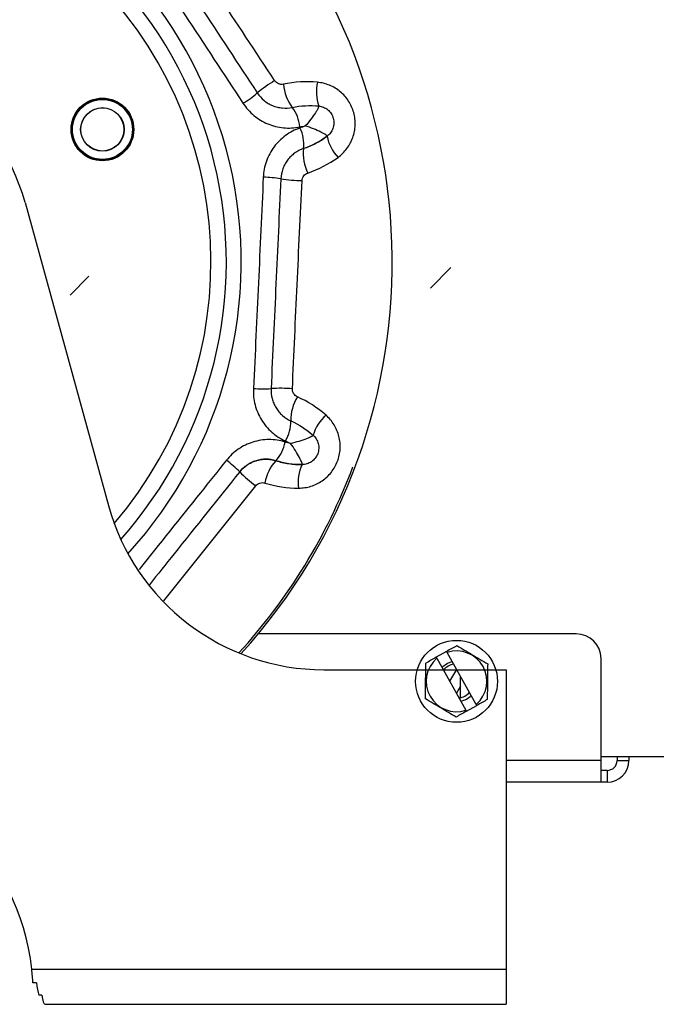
# Model space of a CAD drawing. Header units: inches. Extents: x 170 to 284, y 215 to 248.
# Tile 324 of 656: x 186.447 to 186.556, y 243.798 to 243.967. Entities that reach past the tile are written whole.
import ezdxf

# ---------------------------------------------------------------- set-up
doc = ezdxf.new("R2010")
doc.units = ezdxf.units.IN
doc.header["$LTSCALE"] = 0.25
doc.header["$MEASUREMENT"] = 0
doc.layers.add('LH BENCH MOUNT', color=7, linetype='Continuous')

msp = doc.modelspace()

# ---------------------------------------------------------------- hatches: boundary and pattern name
at = {"layer": 'LH BENCH MOUNT'}
h = msp.add_hatch(dxfattribs=at)
h.set_pattern_fill('ANSI31', color=256, scale=0.34241245, angle=2.8e-322, style=0)
h.set_pattern_definition([(45, (176.1263761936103, 238.0091787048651), (-0.03026527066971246, 0.03026527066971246), [])])
edge = h.paths.add_edge_path(flags=0)
edge.add_arc((186.41301658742, 243.9014011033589), 0.021400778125, 89.9999999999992, 390.52248781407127, ccw=False)
edge.add_line((186.41301658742, 243.9228018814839), (186.485779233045, 243.9228018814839))
edge.add_arc((186.485779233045, 244.3336968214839), 0.4108949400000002, 270, 450.0000000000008)
edge.add_line((186.485779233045, 244.7445917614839), (186.00212164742, 244.7445917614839))
edge.add_arc((186.00212164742, 244.7488719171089), 0.004280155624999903, 180.0000000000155, 269.9999999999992, ccw=False)
edge.add_line((185.997841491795, 244.7488719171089), (185.997841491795, 244.7916734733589))
edge.add_arc((186.00212164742, 244.7916734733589), 0.004280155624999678, 360, 540, ccw=False)
edge.add_line((186.006401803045, 244.7916734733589), (186.006401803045, 244.7488719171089))
edge.add_line((186.006401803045, 244.7488719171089), (186.003169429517, 244.7488719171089))
edge.add_line((186.003169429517, 244.7488719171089), (186.003169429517, 244.7916734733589))
edge.add_arc((186.00212164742, 244.7916734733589), 0.001047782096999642, 360, 540.0000000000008)
edge.add_line((186.001073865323, 244.7916734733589), (186.001073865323, 244.7488719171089))
edge.add_arc((186.00212164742, 244.7488719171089), 0.001047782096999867, 180, 270)
edge.add_line((186.00212164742, 244.7478241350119), (186.485779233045, 244.7478241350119))
edge.add_arc((186.485779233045, 244.3336968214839), 0.4141273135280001, 269.9999999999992, 450, ccw=False)
edge.add_line((186.485779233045, 243.9195695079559), (186.41301658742, 243.9195695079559))
edge.add_arc((186.41301658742, 243.9014011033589), 0.018168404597, 450.0000000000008, 750.5224878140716)
edge.add_arc((186.4277648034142, 243.9100962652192), 0.001047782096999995, 390.5224878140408, 495.0000000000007)
edge.add_line((186.4270239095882, 243.9108371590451), (186.4183287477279, 243.9021419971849))
edge.add_line((186.4183287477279, 243.9021419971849), (186.4160431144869, 243.9044276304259))
edge.add_line((186.4160431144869, 243.9044276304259), (186.4247382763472, 243.9131227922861))
edge.add_arc((186.4277648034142, 243.9100962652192), 0.004280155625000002, 390.522487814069, 495.0000000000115, ccw=False)

# ---------------------------------------------------------------- linework, layer by layer
for p, q in [((186.4477669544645, 243.9354255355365), (186.4620433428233, 243.8835546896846)), ((186.4715463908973, 243.8672366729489), (186.487307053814, 243.8869194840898)), ((186.5422201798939, 243.8615600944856), (186.4877320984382, 243.8615600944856)), ((186.5200013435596, 243.858540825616), (186.5182267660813, 243.8575457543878)), ((186.5250879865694, 243.8494694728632), (186.5200973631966, 243.8583695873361)), ((186.5183227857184, 243.8573745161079), (186.5233134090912, 243.848474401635)), ((186.5464587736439, 243.8398584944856), (186.5464587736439, 243.8573215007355)), ((186.4989865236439, 243.8554056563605), (186.5301825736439, 243.8554056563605)), ((186.52052873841, 243.8534404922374), (186.5217371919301, 243.8554451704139)), ((186.5301825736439, 243.8554056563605), (186.5301825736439, 243.8041356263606)), ((186.5223835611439, 243.8506192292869), (186.5223835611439, 243.8542924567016)), ((186.5223835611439, 243.8525765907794), (186.5216735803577, 243.8513988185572)), ((186.5234094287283, 243.8483031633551), (186.5251840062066, 243.8492982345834)), ((186.5464587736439, 243.8398584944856), (186.5301825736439, 243.8398584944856)), ((186.5747725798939, 243.8404858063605), (186.5464587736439, 243.8404858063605)), ((186.5464587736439, 243.8361285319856), (186.5464587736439, 243.8398584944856)), ((186.5492053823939, 243.8404858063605), (186.5492053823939, 243.8398584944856)), ((186.5492053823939, 243.8398584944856), (186.5512399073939, 243.8398584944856)), ((186.5512399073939, 243.8404858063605), (186.5512399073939, 243.8398584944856)), ((186.5475099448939, 243.8381630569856), (186.5464587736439, 243.8381630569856)), ((186.5475099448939, 243.8381630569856), (186.5475099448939, 243.8361285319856)), ((186.5464587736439, 243.8361285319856), (186.5301825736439, 243.8361285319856)), ((186.5475099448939, 243.8361285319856), (186.5464587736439, 243.8361285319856)), ((186.4489311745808, 243.8041356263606), (186.5301825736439, 243.8041356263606)), ((186.5301825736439, 243.8041356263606), (186.5301825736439, 243.7980998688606)), ((186.4497297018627, 243.8017620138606), (186.4491060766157, 243.8017620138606)), ((186.4506331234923, 243.7996882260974), (186.4501232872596, 243.7996882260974)), ((186.4512166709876, 243.7980998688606), (186.5301825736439, 243.7980998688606))]:
    msp.add_line(p, q, dxfattribs=at)
at = {"layer": 'LH BENCH MOUNT', "flags": 128}
msp.add_lwpolyline([(186.5191926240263, 243.8558232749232), (186.5201561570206, 243.8565332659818), (186.5209672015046, 243.8568183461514)], dxfattribs=at)
at = {"layer": 'LH BENCH MOUNT'}
for centre, radius in [((186.4610288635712, 243.9479655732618), 0.005374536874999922), ((186.4610288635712, 243.9479655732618), 0.005255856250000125), ((186.4610288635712, 243.9479655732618), 0.005134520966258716), ((186.4610288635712, 243.9479655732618), 0.003730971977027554), ((186.4610288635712, 243.9479655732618), 0.00369605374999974), ((186.5217053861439, 243.8534219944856), 0.007019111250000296)]:
    msp.add_circle(centre, radius, dxfattribs=at)
for centre, radius, start, end in [((186.4108237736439, 243.9252576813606), 0.0998612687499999, 317.7711300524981, 222.2288699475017), ((186.4108237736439, 243.9252576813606), 0.06879672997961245, 319.3724087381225, 220.6275912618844), ((186.4108237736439, 243.9252576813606), 0.07399013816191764, 317.521555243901, 69.3373624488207), ((186.4108237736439, 243.9252576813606), 0.07143714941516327, 318.3021124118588, 69.3373624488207), ((186.4108237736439, 243.9252576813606), 0.03831688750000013, 15.38847683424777, 164.6115231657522), ((186.504198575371, 243.9340676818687), 0.02612260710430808, 121.537174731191, 129.5499769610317), ((186.5051217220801, 243.9544008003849), 0.007438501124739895, 167.2260039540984, 198.9611601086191), ((186.4993453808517, 243.956211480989), 0.007313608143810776, 183.898002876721, 217.7332214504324), ((186.4748503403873, 243.969282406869), 0.0197189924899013, 301.363757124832, 310.1500410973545), ((186.4887358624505, 243.9479963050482), 0.006104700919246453, 3.778498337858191, 37.77313707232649), ((186.4894346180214, 243.9454486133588), 0.006104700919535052, 352.901587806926, 26.89622654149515), ((186.5067950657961, 243.9482997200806), 0.007438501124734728, 191.7135647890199, 223.4487209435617), ((186.5027507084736, 243.9437955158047), 0.007313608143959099, 172.9415034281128, 206.7767220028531), ((186.4883513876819, 243.9200570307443), 0.01971899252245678, 80.52468383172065, 89.31096778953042), ((186.4956278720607, 243.9653168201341), 0.02612260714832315, 261.1247479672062, 269.1375501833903), ((186.4884994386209, 243.9232405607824), 0.01971899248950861, 265.3637571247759, 274.1500410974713), ((186.4915439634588, 243.8775007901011), 0.02612260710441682, 85.53717473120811, 93.54997696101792), ((186.5006334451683, 243.8982681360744), 0.007313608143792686, 147.8980028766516, 181.7332214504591), ((186.5042423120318, 243.8934080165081), 0.007438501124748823, 131.2260039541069, 162.9611601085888), ((186.4872214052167, 243.8978580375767), 0.006104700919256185, 327.7784983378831, 1.773137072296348), ((186.4862892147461, 243.8953861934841), 0.006104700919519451, 316.9015878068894, 350.8962265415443), ((186.4704880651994, 243.8754806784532), 0.01971899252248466, 44.5246838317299, 53.31096778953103), ((186.4960904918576, 243.8862218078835), 0.007313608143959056, 136.941503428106, 170.7767220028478), ((186.5020099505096, 243.8874885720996), 0.007438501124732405, 155.7135647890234, 187.448720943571), ((186.4108237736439, 243.9252576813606), 0.09951647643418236, 317.6981869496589, 339.3373624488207), ((186.5029779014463, 243.907819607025), 0.02612260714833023, 225.1247479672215, 233.1375501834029), ((186.4989865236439, 243.8937225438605), 0.0383168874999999, 195.3884768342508, 270), ((186.5422201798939, 243.8573215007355), 0.00423859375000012, 0, 89.99999999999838), ((186.5217053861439, 243.8534219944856), 0.005202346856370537, 310.5571828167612, 108.0047405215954), ((186.5217053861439, 243.8534219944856), 0.005202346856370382, 130.5571828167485, 288.0047405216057), ((186.5217053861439, 243.8534728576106), 0.002933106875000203, 99.50522601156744, 140.0929273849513), ((186.5217053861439, 243.8534728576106), 0.002933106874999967, 278.4689959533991, 319.0566973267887), ((186.5217053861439, 243.8534219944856), 0.003475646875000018, 282.2623142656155, 316.2996090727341), ((186.5475099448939, 243.8398584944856), 0.003729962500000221, 270, 0), ((186.5475099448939, 243.8398584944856), 0.001695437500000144, 270, 0), ((186.4108237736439, 243.8001343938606), 0.03831688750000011, 5.994026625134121, 174.0059733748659)]:
    msp.add_arc(centre, radius, start, end, dxfattribs=at)
for ratio, start_param, end_param in [(0.2679491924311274, 1.974969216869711, 2.39918372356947), (0.1430065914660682, 2.399183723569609, 3.141592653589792)]:
    msp.add_ellipse((186.4512166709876, 243.8041356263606), major_axis=(1.478334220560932e-18, 0.006035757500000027), ratio=ratio, start_param=start_param, end_param=end_param, dxfattribs=at)
for points, knots in [([(186.4905351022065, 243.9563320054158), (186.4872586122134, 243.9612955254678), (186.4839839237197, 243.966264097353), (186.4774452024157, 243.9762042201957), (186.4741806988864, 243.9811764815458), (186.4709201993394, 243.9861504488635)], [0, 0, 0, 0, 0.5, 0.5, 1, 1, 1, 1]), ([(186.4652039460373, 243.9827110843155), (186.4685294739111, 243.9776728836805), (186.471853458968, 243.9726294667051), (186.4784902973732, 243.9625401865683), (186.4818038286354, 243.9574932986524), (186.4851134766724, 243.9524447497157)], [0, 0, 0, 0, 0.5, 0.5, 1, 1, 1, 1]), ([(186.4920486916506, 243.9557142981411), (186.4919067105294, 243.9556844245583), (186.4917637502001, 243.9556758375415), (186.4914758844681, 243.9557008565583), (186.4913343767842, 243.9557346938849), (186.4909328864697, 243.9558966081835), (186.4906969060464, 243.9560868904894), (186.4905351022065, 243.9563320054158)], [0, 0, 0, 0, 0.2500000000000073, 0.2500000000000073, 0.5000000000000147, 0.5000000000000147, 1, 1, 1, 1]), ([(186.5013947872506, 243.9431842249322), (186.5016864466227, 243.943396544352), (186.5019620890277, 243.9436309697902), (186.5024707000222, 243.9441332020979), (186.5027051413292, 243.9444019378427), (186.5031340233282, 243.9449748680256), (186.5033297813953, 243.9452818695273), (186.503669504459, 243.9459162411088), (186.5038142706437, 243.9462437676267), (186.5040540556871, 243.9469193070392), (186.5041494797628, 243.9472695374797), (186.5042857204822, 243.9479815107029), (186.5043260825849, 243.9483389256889), (186.5043527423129, 243.9490565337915), (186.5043390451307, 243.9494167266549), (186.5042552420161, 243.9501400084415), (186.5041859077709, 243.9504952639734), (186.5039954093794, 243.9511884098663), (186.5038741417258, 243.951527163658), (186.5035783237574, 243.9521886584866), (186.5034039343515, 243.9525096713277), (186.5030138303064, 243.9531136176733), (186.5027969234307, 243.9533994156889), (186.502319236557, 243.9539385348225), (186.5020564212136, 243.9541930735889), (186.501503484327, 243.9546526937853), (186.5012118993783, 243.9548599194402), (186.5005989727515, 243.9552298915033), (186.5002748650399, 243.9553936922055), (186.4992773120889, 243.9558063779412), (186.4985856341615, 243.9559778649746), (186.4978673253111, 243.9560454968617)], [0, 0, 0, 0, 0.06249999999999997, 0.06249999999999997, 0.1249999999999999, 0.1249999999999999, 0.1874999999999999, 0.1874999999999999, 0.2499999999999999, 0.2499999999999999, 0.3124999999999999, 0.3124999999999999, 0.3749999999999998, 0.3749999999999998, 0.4374999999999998, 0.4374999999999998, 0.4999999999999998, 0.4999999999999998, 0.5624999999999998, 0.5624999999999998, 0.6249999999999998, 0.6249999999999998, 0.6874999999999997, 0.6874999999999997, 0.7499999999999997, 0.7499999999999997, 0.8124999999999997, 0.8124999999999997, 0.8749999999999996, 0.8749999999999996, 1, 1, 1, 1]), ([(186.4875649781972, 243.9542100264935), (186.4878833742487, 243.953726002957), (186.4882752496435, 243.9532915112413), (186.4889369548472, 243.9527465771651), (186.4891702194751, 243.952581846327), (186.4896624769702, 243.9522866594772), (186.4899228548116, 243.9521560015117), (186.4904526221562, 243.9519380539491), (186.490723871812, 243.9518494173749), (186.4912790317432, 243.9517125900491), (186.491565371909, 243.9516642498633), (186.4924248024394, 243.9515850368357), (186.4929946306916, 243.9516171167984), (186.4935612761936, 243.9517356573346)], [0, 0, 0, 0, 0.2499999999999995, 0.2499999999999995, 0.3749999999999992, 0.3749999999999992, 0.499999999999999, 0.499999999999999, 0.6249999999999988, 0.6249999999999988, 0.7499999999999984, 0.7499999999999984, 1, 1, 1, 1]), ([(186.4851134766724, 243.9524447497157), (186.4853727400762, 243.9520492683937), (186.4856596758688, 243.9516759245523), (186.4862885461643, 243.9509732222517), (186.4866277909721, 243.950647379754), (186.4873442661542, 243.9500542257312), (186.487722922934, 243.9497852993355), (186.4885215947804, 243.9493034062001), (186.4889437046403, 243.9490901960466), (186.4898018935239, 243.9487345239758), (186.4902410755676, 243.9485898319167), (186.4911395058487, 243.9483662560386), (186.4916026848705, 243.9482871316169), (186.4929918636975, 243.9481566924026), (186.4939123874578, 243.948207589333), (186.4948272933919, 243.9483986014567)], [0, 0, 0, 0, 0.124999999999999, 0.124999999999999, 0.249999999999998, 0.249999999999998, 0.374999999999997, 0.374999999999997, 0.499999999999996, 0.499999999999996, 0.624999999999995, 0.624999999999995, 0.7499999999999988, 0.7499999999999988, 1, 1, 1, 1]), ([(186.49808684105, 243.9519838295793), (186.4981163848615, 243.9519809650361), (186.4981247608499, 243.9519504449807), (186.4981003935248, 243.9518376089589), (186.4980680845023, 243.9517563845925), (186.4979666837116, 243.9515489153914), (186.4978978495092, 243.9514234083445), (186.4977319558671, 243.9511413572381), (186.4976354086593, 243.9509854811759), (186.4973078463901, 243.9504785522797), (186.4970408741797, 243.9500903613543), (186.4964533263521, 243.9493128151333), (186.4961338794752, 243.9489202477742), (186.4957606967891, 243.9485533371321)], [0, 0, 0, 0, 0.1250000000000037, 0.1250000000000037, 0.2500000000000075, 0.2500000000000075, 0.3750000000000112, 0.3750000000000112, 0.500000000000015, 0.500000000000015, 0.7500000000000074, 0.7500000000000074, 1, 1, 1, 1]), ([(186.49808684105, 243.9519838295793), (186.4983676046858, 243.9519566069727), (186.4986402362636, 243.951889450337), (186.4991683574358, 243.9516724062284), (186.4994175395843, 243.9515239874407), (186.499753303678, 243.9512473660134), (186.4998603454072, 243.951144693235), (186.5000556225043, 243.950926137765), (186.500144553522, 243.9508099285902), (186.5003849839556, 243.9504403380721), (186.5005095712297, 243.9501637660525), (186.500666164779, 243.9495940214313), (186.5007004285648, 243.9492921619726), (186.5006767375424, 243.9487053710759), (186.5006186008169, 243.9484112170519), (186.5004227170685, 243.9478669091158), (186.5002827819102, 243.947609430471), (186.4999412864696, 243.9471554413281), (186.4997390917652, 243.9469562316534), (186.4995114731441, 243.9467895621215)], [0, 0, 0, 0, 0.1250000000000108, 0.1250000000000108, 0.2500000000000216, 0.2500000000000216, 0.3125000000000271, 0.3125000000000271, 0.3750000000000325, 0.3750000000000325, 0.500000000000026, 0.500000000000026, 0.6250000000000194, 0.6250000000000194, 0.750000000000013, 0.750000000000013, 0.8750000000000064, 0.8750000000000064, 1, 1, 1, 1]), ([(186.4948789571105, 243.9482102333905), (186.4944369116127, 243.9480590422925), (186.4940093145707, 243.9478756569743), (186.4931827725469, 243.9474450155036), (186.4927851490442, 243.9471978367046), (186.4920385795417, 243.9466526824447), (186.4916869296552, 243.9463533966), (186.4910272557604, 243.9457009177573), (186.4907175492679, 243.9453448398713), (186.4901614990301, 243.9445990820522), (186.4899129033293, 243.9442078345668), (186.4894741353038, 243.9433888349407), (186.4892827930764, 243.9429575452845), (186.4888108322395, 243.9416327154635), (186.4886309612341, 243.9407191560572), (186.4885885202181, 243.9397745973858)], [0, 0, 0, 0, 0.1249999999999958, 0.1249999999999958, 0.2499999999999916, 0.2499999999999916, 0.3749999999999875, 0.3749999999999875, 0.4999999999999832, 0.4999999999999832, 0.6249999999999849, 0.6249999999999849, 0.7499999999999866, 0.7499999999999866, 1, 1, 1, 1]), ([(186.4995114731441, 243.9467895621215), (186.4995354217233, 243.9468070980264), (186.4995270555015, 243.9468376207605), (186.4994485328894, 243.9469222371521), (186.4993793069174, 243.9469756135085), (186.4991862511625, 243.9471023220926), (186.4990630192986, 243.9471751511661), (186.4987764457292, 243.9473331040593), (186.4986138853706, 243.9474179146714), (186.4980735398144, 243.9476868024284), (186.4976458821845, 243.9478844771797), (186.4967438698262, 243.9482534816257), (186.4962688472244, 243.9484281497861), (186.4957606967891, 243.9485533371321)], [0, 0, 0, 0, 0.1250000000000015, 0.1250000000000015, 0.250000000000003, 0.250000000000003, 0.3750000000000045, 0.3750000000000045, 0.500000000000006, 0.500000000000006, 0.750000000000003, 0.750000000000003, 1, 1, 1, 1]), ([(186.4954925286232, 243.9446942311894), (186.4962118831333, 243.9449399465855), (186.4969070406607, 243.945238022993), (186.4982495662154, 243.9459375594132), (186.4988976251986, 243.9463400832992), (186.4995114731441, 243.9467895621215)], [0, 0, 0, 0, 0.5, 0.5, 1, 1, 1, 1]), ([(186.4954925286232, 243.9446942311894), (186.4952186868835, 243.9446006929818), (186.4949538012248, 243.9444873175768), (186.4944417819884, 243.9442212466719), (186.4941955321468, 243.9440686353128), (186.4937332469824, 243.9437322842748), (186.4935155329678, 243.9435477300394), (186.4931071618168, 243.9431456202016), (186.4929155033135, 243.942926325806), (186.4925715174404, 243.9424674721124), (186.4924177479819, 243.9422268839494), (186.4921463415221, 243.9417235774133), (186.4920279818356, 243.9414586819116), (186.4917359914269, 243.9406456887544), (186.4916244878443, 243.9400855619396), (186.4915975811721, 243.939506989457)], [0, 0, 0, 0, 0.1250000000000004, 0.1250000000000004, 0.2500000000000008, 0.2500000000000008, 0.3750000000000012, 0.3750000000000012, 0.5000000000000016, 0.5000000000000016, 0.625000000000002, 0.625000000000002, 0.7500000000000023, 0.7500000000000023, 1, 1, 1, 1]), ([(186.4885885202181, 243.9397745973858), (186.488317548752, 243.9337439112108), (186.4880422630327, 243.9277099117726), (186.4874812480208, 243.9156464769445), (186.4871954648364, 243.909615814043), (186.4869055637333, 243.9035860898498)], [0, 0, 0, 0, 0.5, 0.5, 1, 1, 1, 1]), ([(186.4935766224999, 243.9035441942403), (186.4938433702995, 243.9094856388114), (186.494114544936, 243.9154301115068), (186.4946672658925, 243.927315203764), (186.4949488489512, 243.9332566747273), (186.4952346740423, 243.9391971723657)], [0, 0, 0, 0, 0.5, 0.5, 1, 1, 1, 1]), ([(186.4952346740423, 243.9391971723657), (186.4952487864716, 243.9394904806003), (186.4953531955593, 243.9397717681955), (186.4957032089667, 243.9402319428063), (186.4959466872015, 243.9404071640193), (186.4962213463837, 243.9405006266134)], [0, 0, 0, 0, 0.5, 0.5, 1, 1, 1, 1]), ([(186.4869055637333, 243.9035860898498), (186.4868828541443, 243.9031137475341), (186.4868955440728, 243.9026430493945), (186.4869912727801, 243.901704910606), (186.4870742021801, 243.9012418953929), (186.4873051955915, 243.9003408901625), (186.4874534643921, 243.8999007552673), (186.4878163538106, 243.8990414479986), (186.4880325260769, 243.8986208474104), (186.4885177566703, 243.8978286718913), (186.4887880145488, 243.8974534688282), (186.4893834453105, 243.8967445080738), (186.4897116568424, 243.8964082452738), (186.4907588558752, 243.8954861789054), (186.491533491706, 243.8949862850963), (186.4923859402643, 243.8946030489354)], [0, 0, 0, 0, 0.1249999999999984, 0.1249999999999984, 0.2499999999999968, 0.2499999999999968, 0.3749999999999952, 0.3749999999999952, 0.4999999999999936, 0.4999999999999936, 0.624999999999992, 0.624999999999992, 0.7499999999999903, 0.7499999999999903, 1, 1, 1, 1]), ([(186.4899264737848, 243.9035732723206), (186.4898995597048, 243.9029945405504), (186.4899612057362, 243.9024126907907), (186.4901762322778, 243.9015828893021), (186.4902681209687, 243.9013125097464), (186.4904928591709, 243.9007843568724), (186.4906267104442, 243.9005256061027), (186.4909271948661, 243.9000378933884), (186.4910945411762, 243.8998067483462), (186.4914632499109, 243.8993697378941), (186.4916664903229, 243.8991623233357), (186.4923152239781, 243.8985930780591), (186.4927950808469, 243.898284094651), (186.4933231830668, 243.89804693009)], [0, 0, 0, 0, 0.2499999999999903, 0.2499999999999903, 0.3749999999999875, 0.3749999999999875, 0.4999999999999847, 0.4999999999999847, 0.6249999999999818, 0.6249999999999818, 0.749999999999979, 0.749999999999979, 1, 1, 1, 1]), ([(186.4944380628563, 243.9021547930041), (186.494305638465, 243.9022140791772), (186.4941849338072, 243.9022911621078), (186.493966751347, 243.9024806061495), (186.4938721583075, 243.9025911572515), (186.4936425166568, 243.9029581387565), (186.4935634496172, 243.9032507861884), (186.4935766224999, 243.9035441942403)], [0, 0, 0, 0, 0.250000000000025, 0.250000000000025, 0.5000000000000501, 0.5000000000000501, 1, 1, 1, 1]), ([(186.4946342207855, 243.8865242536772), (186.4949949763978, 243.8865245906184), (186.4953557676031, 243.8865522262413), (186.4960624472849, 243.8866595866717), (186.496410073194, 243.8867391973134), (186.4970938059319, 243.8869506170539), (186.4974326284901, 243.8870839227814), (186.4980803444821, 243.8873974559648), (186.4983899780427, 243.8875773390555), (186.4989810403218, 243.8879829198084), (186.4992641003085, 243.8882101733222), (186.4997928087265, 243.8887060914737), (186.5000355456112, 243.8889715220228), (186.5004789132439, 243.8895364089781), (186.5006795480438, 243.8898358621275), (186.5010368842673, 243.8904702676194), (186.5011896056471, 243.8907984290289), (186.5014429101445, 243.891471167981), (186.5015439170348, 243.8918165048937), (186.5016934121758, 243.8925255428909), (186.5017410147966, 243.8928877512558), (186.5017804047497, 243.8936056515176), (186.5017729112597, 243.8939643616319), (186.5017033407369, 243.8946812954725), (186.5016403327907, 243.8950417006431), (186.5014631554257, 243.8957385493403), (186.5013490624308, 243.8960775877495), (186.5010706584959, 243.896737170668), (186.5009047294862, 243.8970601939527), (186.5003402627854, 243.8979804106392), (186.4998814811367, 243.8985257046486), (186.4993401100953, 243.8990026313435)], [0, 0, 0, 0, 0.06249999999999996, 0.06249999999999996, 0.1249999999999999, 0.1249999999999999, 0.1874999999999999, 0.1874999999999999, 0.2499999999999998, 0.2499999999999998, 0.3124999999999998, 0.3124999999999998, 0.3749999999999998, 0.3749999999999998, 0.4374999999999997, 0.4374999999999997, 0.4999999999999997, 0.4999999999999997, 0.5624999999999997, 0.5624999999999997, 0.6249999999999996, 0.6249999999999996, 0.6874999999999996, 0.6874999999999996, 0.7499999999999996, 0.7499999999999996, 0.8124999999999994, 0.8124999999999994, 0.8749999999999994, 0.8749999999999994, 1, 1, 1, 1]), ([(186.4971303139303, 243.8955876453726), (186.4971525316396, 243.8955679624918), (186.4971413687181, 243.8955383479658), (186.4970553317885, 243.895461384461), (186.4969814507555, 243.8954146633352), (186.4967774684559, 243.895306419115), (186.4966480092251, 243.8952453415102), (186.4963480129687, 243.8951146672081), (186.4961782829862, 243.8950453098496), (186.4956153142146, 243.8948277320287), (186.4951711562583, 243.8946706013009), (186.494238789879, 243.8943869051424), (186.4937496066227, 243.8942570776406), (186.4932320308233, 243.894179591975)], [0, 0, 0, 0, 0.1250000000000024, 0.1250000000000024, 0.2500000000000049, 0.2500000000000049, 0.3750000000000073, 0.3750000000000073, 0.5000000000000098, 0.5000000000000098, 0.7500000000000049, 0.7500000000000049, 1, 1, 1, 1]), ([(186.4971303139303, 243.8955876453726), (186.4973414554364, 243.8954005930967), (186.497522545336, 243.8951860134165), (186.4978222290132, 243.8946999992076), (186.4979365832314, 243.894433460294), (186.498045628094, 243.8940123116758), (186.498071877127, 243.8938663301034), (186.4981013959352, 243.8935747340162), (186.4981050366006, 243.8934284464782), (186.4980823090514, 243.892988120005), (186.4980205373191, 243.8926911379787), (186.4978123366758, 243.8921381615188), (186.4976626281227, 243.8918738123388), (186.4972985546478, 243.8914130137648), (186.4970786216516, 243.8912092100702), (186.4966002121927, 243.8908839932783), (186.4963356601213, 243.8907579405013), (186.4957925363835, 243.8905913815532), (186.4955118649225, 243.8905490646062), (186.4952297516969, 243.8905480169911)], [0, 0, 0, 0, 0.1250000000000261, 0.1250000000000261, 0.2500000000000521, 0.2500000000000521, 0.3125000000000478, 0.3125000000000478, 0.3750000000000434, 0.3750000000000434, 0.5000000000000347, 0.5000000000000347, 0.6250000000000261, 0.6250000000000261, 0.7500000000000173, 0.7500000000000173, 0.8750000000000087, 0.8750000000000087, 1, 1, 1, 1]), ([(186.4923170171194, 243.8944202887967), (186.4918705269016, 243.8945578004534), (186.4914168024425, 243.8946607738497), (186.4904949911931, 243.8947982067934), (186.4900280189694, 243.8948319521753), (186.4891035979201, 243.8948297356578), (186.4886431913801, 243.8947943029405), (186.4877259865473, 243.8946541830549), (186.4872661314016, 243.8945481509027), (186.4863779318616, 243.8942716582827), (186.4859468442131, 243.8941012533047), (186.4851104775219, 243.8936965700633), (186.4847021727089, 243.8934601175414), (186.4835416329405, 243.8926657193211), (186.4828591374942, 243.8920323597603), (186.4822696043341, 243.8912931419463)], [0, 0, 0, 0, 0.1249999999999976, 0.1249999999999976, 0.2499999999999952, 0.2499999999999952, 0.3749999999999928, 0.3749999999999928, 0.4999999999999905, 0.4999999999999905, 0.624999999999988, 0.624999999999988, 0.7499999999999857, 0.7499999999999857, 1, 1, 1, 1]), ([(186.4952297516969, 243.8905480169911), (186.4952594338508, 243.8905481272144), (186.4952706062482, 243.8905777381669), (186.4952568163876, 243.890692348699), (186.4952321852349, 243.8907762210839), (186.4951504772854, 243.8909922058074), (186.4950935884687, 243.8911235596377), (186.494954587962, 243.8914197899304), (186.4948729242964, 243.8915839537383), (186.4945938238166, 243.8921190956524), (186.4943640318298, 243.8925303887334), (186.4938511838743, 243.8933591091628), (186.4935695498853, 243.8937796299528), (186.4932320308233, 243.894179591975)], [0, 0, 0, 0, 0.1249999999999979, 0.1249999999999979, 0.2499999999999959, 0.2499999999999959, 0.3749999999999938, 0.3749999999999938, 0.4999999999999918, 0.4999999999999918, 0.7499999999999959, 0.7499999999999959, 1, 1, 1, 1]), ([(186.4822696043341, 243.8912931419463), (186.480790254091, 243.8894383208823), (186.4758124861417, 243.8831971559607), (186.470816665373, 243.8769642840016), (186.4673055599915, 243.8725837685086)], [0, 0, 0, 0, 0.2971914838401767, 1, 1, 1, 1]), ([(186.484546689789, 243.8893079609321), (186.4849146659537, 243.8897678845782), (186.4853406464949, 243.8901591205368), (186.486063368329, 243.890647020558), (186.486316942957, 243.8907913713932), (186.4868354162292, 243.8910374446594), (186.4871021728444, 243.8911404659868), (186.4876507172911, 243.8913066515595), (186.4879339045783, 243.8913697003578), (186.4884977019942, 243.8914519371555), (186.4887803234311, 243.8914719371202), (186.4893470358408, 243.8914703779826), (186.4896328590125, 243.8914484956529), (186.490196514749, 243.8913627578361), (186.4904738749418, 243.8912992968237), (186.4907467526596, 243.8912151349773)], [0, 0, 0, 0, 0.25, 0.25, 0.375, 0.375, 0.5, 0.5, 0.625, 0.625, 0.75, 0.75, 0.875, 0.875, 1, 1, 1, 1]), ([(186.4907467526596, 243.8912151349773), (186.4904702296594, 243.8913004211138), (186.4901892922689, 243.8913643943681), (186.4896186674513, 243.8914500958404), (186.4893297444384, 243.8914713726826), (186.4887580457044, 243.8914709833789), (186.4884734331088, 243.891449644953), (186.4879066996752, 243.8913643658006), (186.4876227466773, 243.8912996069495), (186.487074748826, 243.8911305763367), (186.4868089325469, 243.8910263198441), (186.4862935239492, 243.8907786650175), (186.4860420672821, 243.8906339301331), (186.4853279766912, 243.8901478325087), (186.4849085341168, 243.8897602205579), (186.484546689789, 243.8893079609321)], [0, 0, 0, 0, 0.1250000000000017, 0.1250000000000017, 0.2500000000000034, 0.2500000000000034, 0.3750000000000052, 0.3750000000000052, 0.5000000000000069, 0.5000000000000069, 0.6250000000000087, 0.6250000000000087, 0.7500000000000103, 0.7500000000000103, 1, 1, 1, 1]), ([(186.4907467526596, 243.8912151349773), (186.4914731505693, 243.8909910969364), (186.4922107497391, 243.890823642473), (186.4937080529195, 243.8906004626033), (186.4944689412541, 243.8905451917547), (186.4952297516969, 243.8905480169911)], [0, 0, 0, 0, 0.5, 0.5, 1, 1, 1, 1]), ([(186.484546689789, 243.8893079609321), (186.4808032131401, 243.8846290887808), (186.4756493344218, 243.8781873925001), (186.470495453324, 243.8717456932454), (186.4690850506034, 243.8699828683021)], [0, 0, 0, 0, 0.7263416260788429, 1, 1, 1, 1]), ([(186.487307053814, 243.8869194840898), (186.4874908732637, 243.8871484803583), (186.4877406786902, 243.8873146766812), (186.4882943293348, 243.8874812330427), (186.4885942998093, 243.8874798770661), (186.4888714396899, 243.8873940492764)], [0, 0, 0, 0, 0.5, 0.5, 1, 1, 1, 1]), ([(186.5217821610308, 243.8595393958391), (186.5226422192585, 243.8590283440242), (186.5235143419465, 243.8585101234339), (186.5248541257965, 243.857714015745), (186.5252999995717, 243.8574490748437), (186.5261772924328, 243.8569277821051), (186.5266111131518, 243.856670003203), (186.5270415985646, 243.8564142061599)], [0, 0, 0, 0, 0.5, 0.5, 0.75, 0.75, 1, 1, 1, 1]), ([(186.5163691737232, 243.8504297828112), (186.5163817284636, 243.8514301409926), (186.5163944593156, 243.8524445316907), (186.5164140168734, 243.8540028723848), (186.5164205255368, 243.8545214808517), (186.5164333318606, 243.8555418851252), (186.516439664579, 243.8560464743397), (186.5164459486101, 243.8565471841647)], [0, 0, 0, 0, 0.5, 0.5, 0.75, 0.75, 1, 1, 1, 1]), ([(186.5270415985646, 243.8564142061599), (186.5270290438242, 243.8554138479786), (186.5270163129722, 243.8543994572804), (186.5269967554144, 243.8528411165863), (186.526990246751, 243.8523225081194), (186.5269774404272, 243.8513021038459), (186.5269711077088, 243.8507975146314), (186.5269648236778, 243.8502968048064)], [0, 0, 0, 0, 0.5, 0.5, 0.75, 0.75, 1, 1, 1, 1]), ([(186.5216286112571, 243.8473045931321), (186.5207685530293, 243.8478156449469), (186.5198964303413, 243.8483338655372), (186.5185566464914, 243.8491299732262), (186.5181107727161, 243.8493949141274), (186.5172334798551, 243.849916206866), (186.516799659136, 243.8501739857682), (186.5163691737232, 243.8504297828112)], [0, 0, 0, 0, 0.5, 0.5, 0.75, 0.75, 1, 1, 1, 1]), ([(186.4491060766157, 243.8017620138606), (186.4490901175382, 243.8021373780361), (186.4490678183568, 243.8025278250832), (186.4490094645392, 243.8033262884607), (186.4489738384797, 243.8037292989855), (186.4489311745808, 243.8041356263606)], [0, 0, 0, 0, 0.5, 0.5, 1, 1, 1, 1])]:
    msp.add_open_spline(points, degree=3, knots=knots, dxfattribs=at)
for points in [[(186.4677956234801, 243.9842632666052), (186.471090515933, 243.9792543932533), (186.4776803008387, 243.9692366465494), (186.4842700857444, 243.9592188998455), (186.4875649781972, 243.9542100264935)], [(186.4978673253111, 243.9560454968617), (186.4959091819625, 243.9562298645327), (186.493969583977, 243.9561184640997), (186.4920486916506, 243.9557142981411)], [(186.4935612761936, 243.9517356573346), (186.4950547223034, 243.9520480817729), (186.4965633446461, 243.9521315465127), (186.49808684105, 243.9519838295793)], [(186.4948272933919, 243.9483986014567), (186.4951362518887, 243.9484631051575), (186.4954473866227, 243.9485146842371), (186.4957606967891, 243.9485533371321)], [(186.4957606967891, 243.9485533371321), (186.4954715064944, 243.9484267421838), (186.4951775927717, 243.9483123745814), (186.4948789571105, 243.9482102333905)], [(186.4995114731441, 243.9467895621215), (186.4982765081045, 243.945885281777), (186.4969363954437, 243.9451874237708), (186.4954925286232, 243.9446942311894)], [(186.4962213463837, 243.9405006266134), (186.4980796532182, 243.9411329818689), (186.4998046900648, 243.9420266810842), (186.5013947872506, 243.9431842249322)], [(186.4915975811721, 243.939506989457), (186.4913190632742, 243.9335180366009), (186.4907620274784, 243.9215401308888), (186.4902049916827, 243.9095622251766), (186.4899264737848, 243.9035732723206)], [(186.4993401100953, 243.8990026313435), (186.4978643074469, 243.9003027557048), (186.4962296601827, 243.9013526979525), (186.4944380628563, 243.9021547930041)], [(186.4933231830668, 243.89804693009), (186.4947150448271, 243.8974218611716), (186.4959846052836, 243.8966026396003), (186.4971303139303, 243.8955876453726)], [(186.4932320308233, 243.894179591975), (186.4929236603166, 243.8942471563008), (186.49261865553, 243.8943273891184), (186.4923170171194, 243.8944202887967)], [(186.4923859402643, 243.8946030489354), (186.4926738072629, 243.8944736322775), (186.4929558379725, 243.8943324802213), (186.4932320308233, 243.894179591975)], [(186.4952297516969, 243.8905480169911), (186.493699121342, 243.890542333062), (186.4922047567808, 243.8907654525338), (186.4907467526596, 243.8912151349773)], [(186.4888714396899, 243.8873940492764), (186.4907465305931, 243.886813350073), (186.4926674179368, 243.886522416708), (186.4946342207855, 243.8865242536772)], [(186.5217821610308, 243.8595393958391), (186.5211993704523, 243.8592126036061), (186.5206007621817, 243.8588769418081), (186.5200013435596, 243.858540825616)], [(186.5200013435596, 243.858540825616), (186.5200333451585, 243.8584837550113), (186.5200653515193, 243.8584266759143), (186.5200973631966, 243.8583695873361)], [(186.5182267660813, 243.8575457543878), (186.5176190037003, 243.8572049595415), (186.5170276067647, 243.8568733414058), (186.5164459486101, 243.8565471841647)], [(186.5183227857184, 243.8573745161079), (186.5182907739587, 243.857431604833), (186.5182587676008, 243.8574886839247), (186.5182267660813, 243.8575457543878)], [(186.5269648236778, 243.8502968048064), (186.5263820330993, 243.8499700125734), (186.5257834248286, 243.8496343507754), (186.5251840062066, 243.8492982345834)], [(186.5234094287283, 243.8483031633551), (186.5228016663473, 243.8479623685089), (186.5222102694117, 243.8476307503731), (186.5216286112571, 243.8473045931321)], [(186.5234094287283, 243.8483031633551), (186.5233774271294, 243.8483602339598), (186.5233454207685, 243.8484173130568), (186.5233134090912, 243.848474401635)], [(186.5250879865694, 243.8494694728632), (186.5251199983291, 243.8494123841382), (186.525152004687, 243.8493553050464), (186.5251840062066, 243.8492982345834)]]:
    msp.add_open_spline(points, degree=3, dxfattribs=at)

doc.saveas('drawing.dxf')
